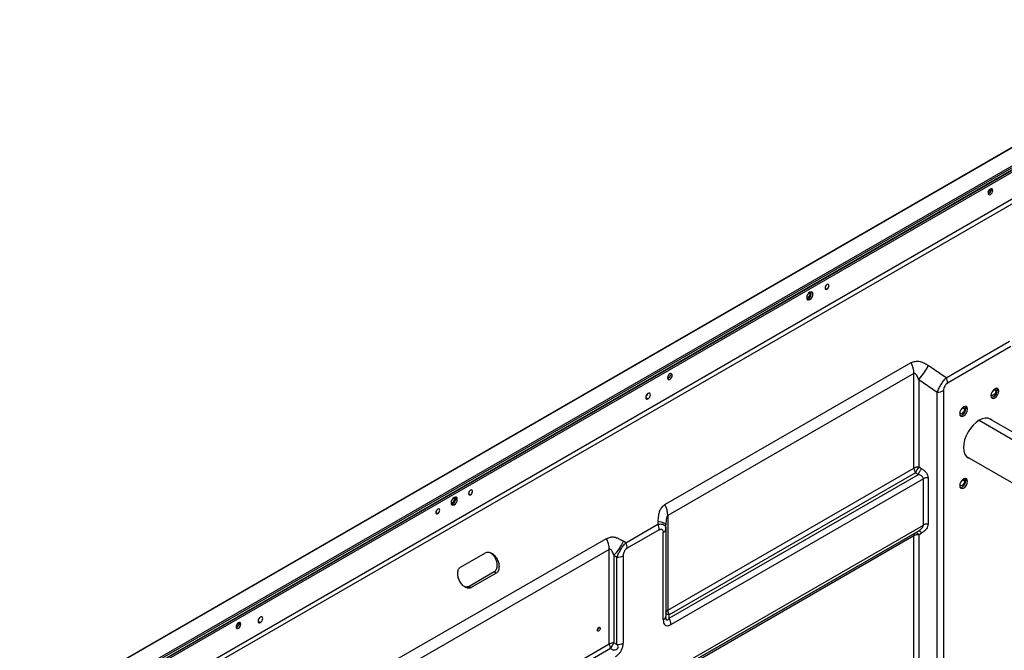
# Model space of a CAD drawing. Header units: millimetres. Extents: x 0 to 1118, y 0 to 864.
# Tile 270 of 304: x 922 to 996, y 712 to 759. Entities that reach past the tile are written whole.
import ezdxf

# ---------------------------------------------------------------- set-up
doc = ezdxf.new("R2010")
doc.units = ezdxf.units.MM

msp = doc.modelspace()

# ---------------------------------------------------------------- linework, layer by layer
at = {"color": 7, "linetype": 'Continuous', "lineweight": 25}
for p, q in [((1037.6025, 773.3956), (868.5709, 675.8158)), ((868.5876, 675.8142), (1037.6191, 773.394)), ((868.7075, 674.1665), (1039.8839, 772.9846)), ((1039.9428, 772.8825), (868.7664, 674.0645)), ((1038.8114, 772.7057), (869.7799, 675.1258)), ((869.8285, 674.8376), (1038.86, 772.4174)), ((869.8388, 675.0238), (1038.8704, 772.6036)), ((869.8388, 674.8605), (1038.8704, 772.4403)), ((870.5953, 673.0832), (1038.1139, 769.7897)), ((1038.1966, 769.4795), (870.678, 672.7731)), ((994.8506, 746.4498), (994.9685, 746.3818)), ((981.0573, 738.2149), (981.1752, 738.1469)), ((991.4558, 732.2479), (996.2288, 735.0033)), ((996.3391, 734.5897), (991.566, 731.8343)), ((970.2493, 722.6708), (988.8126, 733.3872)), ((991.4558, 732.2479), (990.109, 733.1746)), ((989.0332, 732.56), (970.4699, 721.8436)), ((970.6817, 732.4974), (970.7996, 732.4294)), ((989.0332, 725.4185), (989.0332, 732.56)), ((989.3867, 732.122), (990.7891, 731.157)), ((989.3867, 732.122), (989.3867, 725.503)), ((990.7891, 705.9129), (990.7891, 731.157)), ((991.2605, 731.2698), (991.2605, 706.0256)), ((995.4257, 731.2369), (995.3079, 731.3049)), ((993.0687, 729.8762), (992.9509, 729.9443)), ((999.2406, 726.5364), (994.668, 729.1761)), ((994.7862, 729.1079), (994.7332, 729.153)), ((993.0015, 726.2893), (997.5741, 723.6496)), ((993.0541, 726.2444), (993.1196, 726.2211)), ((989.6106, 725.3738), (989.3867, 725.503)), ((970.4699, 714.7021), (989.0332, 725.4185)), ((989.1367, 725.07), (970.5734, 714.3536)), ((970.5734, 714.0952), (989.3606, 724.9407)), ((989.1367, 725.07), (989.3606, 724.9407)), ((989.7403, 724.6156), (970.7115, 713.6305)), ((989.7403, 721.12), (989.7403, 724.6156)), ((990.0938, 724.7001), (990.0938, 721.2045)), ((993.0687, 724.4326), (992.9509, 724.5006)), ((954.2368, 722.7318), (954.3546, 722.6637)), ((970.4699, 721.8436), (970.4699, 714.7021)), ((967.2963, 719.7922), (969.7123, 721.1869)), ((969.7123, 721.3999), (969.7123, 721.1869)), ((970.3143, 721.151), (970.3257, 721.2399)), ((970.3234, 720.8337), (970.3234, 721.117)), ((970.7115, 710.1349), (989.7403, 721.12)), ((969.8226, 720.7734), (967.4066, 719.3786)), ((970.1282, 713.9674), (970.1282, 720.5616)), ((970.3203, 720.7963), (970.3186, 720.8565)), ((970.3234, 720.8337), (970.3234, 714.2395)), ((989.0332, 720.3171), (970.4699, 709.6007)), ((989.3606, 720.6753), (970.5734, 709.8297)), ((970.5734, 709.8296), (989.1367, 720.546)), ((989.0332, 706.638), (989.0332, 720.3171)), ((989.3606, 720.6753), (989.1367, 720.546)), ((989.3606, 720.6753), (989.4314, 720.7243)), ((989.3803, 720.6782), (989.3606, 720.6753)), ((989.3867, 720.4016), (989.6106, 720.5309)), ((989.3867, 720.4016), (989.3867, 706.7226)), ((949.0361, 710.4247), (965.8316, 720.1205)), ((967.2963, 719.7922), (967.128, 719.908)), ((966.0522, 719.2934), (949.2567, 709.5975)), ((954.8398, 717.9541), (956.7254, 719.0427)), ((966.0522, 712.1518), (966.0522, 719.2934)), ((966.4058, 718.8554), (966.6296, 718.7013)), ((966.4058, 718.8554), (966.4058, 712.2364)), ((966.6296, 712.1071), (966.6296, 718.7013)), ((967.101, 718.8141), (967.101, 712.2198)), ((957.3626, 717.586), (955.477, 716.4975)), ((957.5165, 717.4972), (955.6309, 716.4087)), ((957.5165, 717.4972), (957.3626, 717.586)), ((955.477, 716.4975), (955.6309, 716.4087)), ((938.1454, 713.7146), (938.2632, 713.6466)), ((970.3271, 714.1424), (970.3206, 714.208)), ((970.3289, 714.1667), (970.3234, 714.2395)), ((970.5734, 714.0952), (970.5734, 714.3536)), ((949.2567, 702.456), (966.0522, 712.1518)), ((966.6296, 712.1071), (966.4058, 712.2364)), ((966.1558, 711.8034), (949.3602, 702.1075)), ((966.1558, 711.8034), (966.3796, 711.6741))]:
    msp.add_line(p, q, dxfattribs=at)
at = {"color": 8, "linetype": 'Continuous', "lineweight": 25}
for p, q in [((994.7127, 746.4117), (994.7098, 746.4134)), ((994.6738, 746.1436), (994.6149, 746.1777)), ((982.3242, 739.0191), (982.4715, 738.9341)), ((981.2046, 738.5722), (981.0993, 738.633)), ((970.5049, 732.1912), (970.446, 732.2252)), ((968.7961, 730.7488), (968.9729, 730.6468)), ((995.2018, 731.2437), (995.0396, 731.3374)), ((992.8448, 729.883), (992.6825, 729.9767)), ((993.9409, 729.0323), (998.3484, 726.4879)), ((992.8448, 724.4394), (992.6825, 724.5331)), ((955.4447, 723.502), (955.592, 723.4169)), ((954.3841, 723.089), (954.2787, 723.1498)), ((952.9699, 722.0732), (953.1172, 721.9882)), ((938.0074, 713.6765), (938.0046, 713.6781)), ((939.5596, 713.8709), (939.7364, 713.7689)), ((937.9686, 713.4084), (937.9097, 713.4424)), ((965.3678, 713.3296), (965.2558, 713.3942))]:
    msp.add_line(p, q, dxfattribs=at)
at = {"color": 7, "linetype": 'Continuous', "lineweight": 25, "flags": 128}
for points in [[(994.9685, 746.3818), (994.955, 746.4521), (994.9167, 746.4963), (994.8593, 746.5074), (994.7917, 746.4839), (994.724, 746.4293), (994.6667, 746.3519), (994.6284, 746.2636), (994.6149, 746.1777)], [(994.6149, 746.1777), (994.6284, 746.1073), (994.6667, 746.0632), (994.724, 746.0521), (994.7917, 746.0756), (994.8593, 746.1302), (994.9167, 746.2076), (994.955, 746.2959), (994.9685, 746.3818)], [(982.4715, 739.2743), (982.4152, 739.2288), (982.3674, 739.1644), (982.3354, 739.0907), (982.3242, 739.0192), (982.3354, 738.9606), (982.3674, 738.9238), (982.4152, 738.9145), (982.4715, 738.9341)], [(982.4715, 738.9341), (982.5279, 738.9796), (982.5757, 739.0441), (982.6076, 739.1177), (982.6188, 739.1893), (982.6076, 739.2479), (982.5757, 739.2846), (982.5279, 739.2939), (982.4715, 739.2743)], [(981.1752, 738.6913), (981.085, 738.6185), (981.0085, 738.5153), (980.9574, 738.3975), (980.9395, 738.283), (980.9574, 738.1892), (981.0085, 738.1304), (981.085, 738.1156), (981.1752, 738.1469)], [(980.9411, 738.3155), (980.9532, 738.3067), (981.0009, 738.2974), (981.0573, 738.317), (981.1137, 738.3625), (981.1615, 738.427), (981.1934, 738.5006), (981.2046, 738.5722)], [(981.0573, 738.2149), (980.9671, 738.1836), (980.9604, 738.1831)], [(981.2046, 738.5722), (981.1934, 738.6308), (981.1615, 738.6676), (981.1478, 738.6736)], [(981.1752, 738.1469), (981.2654, 738.2197), (981.3418, 738.3228), (981.3929, 738.4406), (981.4109, 738.5552), (981.3929, 738.649), (981.3418, 738.7078), (981.2654, 738.7226), (981.1752, 738.6913)], [(970.7996, 732.4294), (970.7861, 732.4997), (970.7478, 732.5438), (970.6904, 732.555), (970.6228, 732.5315), (970.5551, 732.4769), (970.4978, 732.3995), (970.4595, 732.3112), (970.446, 732.2253)], [(970.446, 732.2253), (970.4595, 732.1549), (970.4978, 732.1108), (970.5551, 732.0997), (970.6228, 732.1232), (970.6904, 732.1778), (970.7478, 732.2551), (970.7861, 732.3435), (970.7996, 732.4294)], [(995.4257, 731.2369), (995.4033, 731.3541), (995.3394, 731.4277), (995.2438, 731.4462), (995.1311, 731.407), (995.0183, 731.3161), (994.9228, 731.1871), (994.8589, 731.0399), (994.8365, 730.8967)], [(995.3079, 731.3049), (995.2854, 731.4222), (995.272, 731.447)], [(968.9729, 731.055), (968.9052, 731.0005), (968.8479, 730.9231), (968.8095, 730.8347), (968.7961, 730.7489), (968.8095, 730.6785), (968.8479, 730.6344), (968.9052, 730.6233), (968.9729, 730.6468)], [(968.8967, 730.9912), (968.8622, 730.9148), (968.8133, 730.8467)], [(968.9729, 730.6468), (969.0405, 730.7014), (969.0979, 730.7787), (969.1362, 730.8671), (969.1496, 730.953), (969.1362, 731.0233), (969.0979, 731.0674), (969.0405, 731.0786), (968.9729, 731.055)], [(994.8365, 730.8967), (994.8589, 730.7795), (994.9228, 730.706), (995.0183, 730.6874), (995.1311, 730.7266), (995.2438, 730.8176), (995.3394, 730.9465), (995.4033, 731.0938), (995.4257, 731.2369)], [(995.2018, 731.2437), (995.1875, 731.1521), (995.1466, 731.0579), (995.0854, 730.9753), (995.0132, 730.9171), (994.9411, 730.892), (994.8799, 730.9039), (994.8398, 730.9494)], [(994.8724, 730.7547), (994.9005, 730.7554), (995.0132, 730.7946), (995.126, 730.8856), (995.2216, 731.0145), (995.2854, 731.1618), (995.3079, 731.3049)], [(995.0871, 731.3778), (995.1466, 731.3658), (995.1875, 731.3187), (995.2018, 731.2437)], [(993.0687, 729.8762), (993.0463, 729.9935), (992.9824, 730.067), (992.8868, 730.0855), (992.7741, 730.0464), (992.6613, 729.9554), (992.5657, 729.8264), (992.5019, 729.6792), (992.4794, 729.536)], [(992.7301, 730.0172), (992.7896, 730.0051), (992.8304, 729.9581), (992.8448, 729.883)], [(992.9509, 729.9443), (992.9284, 730.0615), (992.915, 730.0863)], [(992.4794, 729.536), (992.5019, 729.4188), (992.5657, 729.3453), (992.6613, 729.3267), (992.7741, 729.3659), (992.8868, 729.4569), (992.9824, 729.5858), (993.0463, 729.7331), (993.0687, 729.8762)], [(992.8448, 729.883), (992.8304, 729.7914), (992.7896, 729.6972), (992.7284, 729.6147), (992.6562, 729.5564), (992.5841, 729.5313), (992.5229, 729.5432), (992.4827, 729.5887)], [(992.5153, 729.394), (992.5435, 729.3948), (992.6562, 729.4339), (992.769, 729.5249), (992.8646, 729.6539), (992.9284, 729.8011), (992.9509, 729.9443)], [(994.904, 729.0399), (994.7943, 729.1225), (994.6139, 729.1893), (994.4081, 729.1975), (994.1848, 729.1468), (993.9526, 729.0392), (993.7204, 728.8787), (993.4971, 728.6716), (993.2913, 728.4258), (993.1109, 728.1507), (992.9629, 727.857), (992.8529, 727.5558), (992.7852, 727.2589), (992.7623, 726.9775)], [(992.7623, 726.9775), (992.7852, 726.7226), (992.8529, 726.5038), (992.9629, 726.3297), (993.1109, 726.2069), (993.2375, 726.153)], [(993.0687, 724.4326), (993.0463, 724.5499), (992.9824, 724.6234), (992.8868, 724.6419), (992.7741, 724.6028), (992.6613, 724.5118), (992.5657, 724.3828), (992.5019, 724.2356), (992.4794, 724.0924)], [(992.4794, 724.0924), (992.5019, 723.9752), (992.5657, 723.9017), (992.6613, 723.8831), (992.7741, 723.9223), (992.8868, 724.0133), (992.9824, 724.1422), (993.0463, 724.2895), (993.0687, 724.4326)], [(992.8448, 724.4394), (992.8304, 724.3478), (992.7896, 724.2536), (992.7284, 724.171), (992.6562, 724.1128), (992.5841, 724.0877), (992.5229, 724.0996), (992.4827, 724.1451)], [(992.5153, 723.9504), (992.5435, 723.9511), (992.6562, 723.9903), (992.769, 724.0813), (992.8646, 724.2103), (992.9284, 724.3575), (992.9509, 724.5006)], [(992.7301, 724.5735), (992.7896, 724.5615), (992.8304, 724.5145), (992.8448, 724.4394)], [(992.9509, 724.5006), (992.9284, 724.6179), (992.915, 724.6427)], [(955.592, 723.7571), (955.5357, 723.7116), (955.4879, 723.6472), (955.4559, 723.5736), (955.4447, 723.502), (955.4559, 723.4434), (955.4879, 723.4066), (955.5357, 723.3973), (955.592, 723.4169)], [(955.592, 723.4169), (955.6484, 723.4624), (955.6962, 723.5269), (955.7281, 723.6005), (955.7394, 723.6721), (955.7281, 723.7307), (955.6962, 723.7674), (955.6484, 723.7767), (955.592, 723.7571)], [(954.3546, 723.2081), (954.2644, 723.1353), (954.1879, 723.0322), (954.1368, 722.9144), (954.1189, 722.7998), (954.1368, 722.706), (954.1879, 722.6472), (954.2644, 722.6324), (954.3546, 722.6637)], [(954.1205, 722.8324), (954.1326, 722.8235), (954.1804, 722.8142), (954.2368, 722.8338), (954.2931, 722.8793), (954.3409, 722.9438), (954.3729, 723.0174), (954.3841, 723.089)], [(954.2368, 722.7318), (954.1466, 722.7004), (954.1398, 722.6999)], [(954.3841, 723.089), (954.3729, 723.1476), (954.3409, 723.1844), (954.3272, 723.1904)], [(954.3546, 722.6637), (954.4448, 722.7365), (954.5213, 722.8397), (954.5724, 722.9575), (954.5903, 723.072), (954.5724, 723.1658), (954.5213, 723.2246), (954.4448, 723.2394), (954.3546, 723.2081)], [(953.1172, 722.3284), (953.0608, 722.2829), (953.013, 722.2185), (952.9811, 722.1448), (952.9699, 722.0733), (952.9811, 722.0146), (953.013, 721.9779), (953.0608, 721.9686), (953.1172, 721.9882)], [(953.1172, 721.9882), (953.1735, 722.0337), (953.2213, 722.0982), (953.2533, 722.1718), (953.2645, 722.2434), (953.2533, 722.302), (953.2213, 722.3387), (953.1735, 722.348), (953.1172, 722.3284)], [(970.3234, 721.117), (970.3131, 721.1589), (970.2821, 721.2001), (970.2311, 721.2401), (970.1607, 721.2781), (970.0722, 721.3136), (969.9668, 721.3461), (969.8462, 721.375), (969.7123, 721.3999)], [(989.1367, 720.546), (989.1577, 720.5532), (989.1826, 720.5528), (989.211, 720.5449), (989.2424, 720.5296), (989.2763, 720.5072), (989.312, 720.4781), (989.349, 720.4427), (989.3867, 720.4016)], [(970.5734, 714.3536), (970.5191, 714.3658), (970.4699, 714.3801), (970.4268, 714.3965), (970.3904, 714.4147), (970.3615, 714.4342), (970.3405, 714.4549), (970.3277, 714.4762), (970.3234, 714.498)], [(938.2632, 713.6466), (938.2498, 713.7169), (938.2114, 713.761), (938.1541, 713.7722), (938.0864, 713.7486), (938.0188, 713.694), (937.9614, 713.6167), (937.9231, 713.5283), (937.9097, 713.4424)], [(937.9097, 713.4424), (937.9231, 713.3721), (937.9614, 713.328), (938.0188, 713.3169), (938.0864, 713.3404), (938.1541, 713.395), (938.2114, 713.4723), (938.2498, 713.5607), (938.2632, 713.6466)], [(939.7364, 714.1772), (939.6687, 714.1226), (939.6114, 714.0452), (939.573, 713.9569), (939.5596, 713.871), (939.573, 713.8006), (939.6114, 713.7565), (939.6687, 713.7454), (939.7364, 713.7689)], [(939.6602, 714.1133), (939.6257, 714.0369), (939.5768, 713.9688)], [(939.6529, 714.0932), (939.6378, 714.0721), (939.6015, 714.0273)], [(939.7364, 713.7689), (939.804, 713.8235), (939.8614, 713.9008), (939.8997, 713.9892), (939.9131, 714.0751), (939.8997, 714.1454), (939.8614, 714.1895), (939.804, 714.2007), (939.7364, 714.1772)], [(965.1439, 713.2003), (965.1524, 713.2547), (965.1767, 713.3107), (965.213, 713.3597), (965.2558, 713.3942), (965.2987, 713.4091), (965.335, 713.4021), (965.3593, 713.3741), (965.3678, 713.3296)], [(965.3678, 713.3296), (965.3593, 713.2752), (965.335, 713.2192), (965.2987, 713.1702), (965.2558, 713.1357), (965.213, 713.1208), (965.1767, 713.1278), (965.1524, 713.1558), (965.1439, 713.2003)]]:
    msp.add_lwpolyline(points, dxfattribs=at)
at = {"color": 7, "linetype": 'Continuous', "lineweight": 25}
for centre, radius, start, end in [((994.3148, 746.5551), 0.4229, 318.630942, 341.374434), ((994.4668, 746.4673), 0.3842, 302.605478, 357.394522), ((980.8597, 738.598), 0.431, 297.292341, 16.880286), ((987.1666, 732.5052), 1.8674, 1.680752, 28.182286), ((987.0241, 734.5172), 3.3644, 314.60808, 336.480407), ((970.1459, 732.6027), 0.4229, 318.630701, 341.374677), ((970.2979, 732.5149), 0.3842, 302.605478, 357.394522), ((990.6328, 731.8069), 0.9337, 1.680752, 28.182287), ((990.8083, 732.1188), 0.9619, 268.855903, 298.040239), ((989.3723, 724.7817), 0.7215, 88.855903, 118.040239), ((990.4511, 724.5998), 1.3959, 139.683121, 160.316879), ((989.7542, 725.4431), 0.7214, 181.956499, 211.143728), ((990.0794, 723.9788), 0.7215, 88.855903, 118.040239), ((954.0391, 723.1148), 0.431, 297.292341, 16.880286), ((968.6033, 721.7889), 1.8674, 1.680752, 28.182286), ((968.8893, 720.746), 0.9337, 1.680752, 28.182289), ((990.0794, 720.4832), 0.7215, 88.855903, 118.040239), ((969.9898, 720.867), 0.3353, 294.374659, 354.305199), ((989.2835, 720.3417), 0.2515, 125.698039, 185.620379), ((989.3723, 719.6803), 0.7215, 88.855903, 118.040239), ((964.1856, 719.2386), 1.8674, 1.680752, 28.182286), ((964.0431, 721.2506), 3.3644, 314.60808, 336.480407), ((966.4733, 719.3512), 0.9337, 1.680752, 28.182287), ((966.6488, 719.6631), 0.9619, 268.855903, 298.040239), ((970.5737, 714.4731), 0.2515, 114.374653, 174.305208), ((971.1909, 714.7267), 0.7214, 181.956499, 211.143728), ((937.6095, 713.8198), 0.4229, 318.630897, 341.37448), ((937.7616, 713.7321), 0.3842, 302.605478, 357.394522), ((969.9898, 714.2728), 0.3353, 294.374658, 354.3052), ((969.7502, 713.5977), 0.9619, 1.956498, 31.143729), ((965.0039, 713.4104), 0.2467, 304.615337, 355.39004), ((966.3913, 711.5151), 0.7215, 88.855902, 118.040239), ((966.7732, 712.1765), 0.7214, 181.956498, 211.143728), ((967.4701, 711.3332), 1.3959, 139.683122, 160.316877), ((966.6488, 713.0689), 0.9619, 268.855903, 298.040239)]:
    msp.add_arc(centre, radius, start, end, dxfattribs=at)
for points, knots in [([(988.8126, 733.3872), (988.9116, 733.4242), (989.0983, 733.4941), (989.3659, 733.5077), (989.6042, 733.4404), (989.8403, 733.3279), (990.0123, 733.2298), (990.109, 733.1746)], [0, 0, 0, 0, 0.2424623, 0.4572036, 0.5942966, 0.7719543, 1, 1, 1, 1]), ([(989.3867, 732.122), (989.3435, 732.223), (989.287, 732.3553), (989.1977, 732.4868), (989.1442, 732.5408), (989.0998, 732.5692), (989.0602, 732.5708), (989.0424, 732.5637), (989.0332, 732.56)], [0, 0, 0, 0, 0.5084086, 0.6664034, 0.7880514, 0.9049586, 0.9509298, 1, 1, 1, 1]), ([(990.7891, 731.157), (990.8298, 731.2548), (990.908, 731.4427), (991.0744, 731.7423), (991.2624, 732.0221), (991.3904, 732.1716), (991.4558, 732.2479)], [0, 0, 0, 0, 0.265724, 0.5107362, 0.7502655, 1, 1, 1, 1]), ([(991.566, 731.8343), (991.5237, 731.8037), (991.4621, 731.7591), (991.3915, 731.6708), (991.3328, 731.576), (991.2756, 731.434), (991.2658, 731.3274), (991.2605, 731.2698)], [0, 0, 0, 0, 0.2507601, 0.3645541, 0.4805866, 0.7194298, 1, 1, 1, 1]), ([(989.7403, 724.6156), (989.7313, 724.6531), (989.7158, 724.7178), (989.6535, 724.8144), (989.534, 724.8789), (989.427, 724.917), (989.3606, 724.9407)], [0, 0, 0, 0, 0.2336523, 0.4024619, 0.628715, 1, 1, 1, 1]), ([(989.6106, 725.3738), (989.6864, 725.3233), (989.8245, 725.2313), (989.9803, 725.0672), (990.0705, 724.8888), (990.0859, 724.7644), (990.0938, 724.7001)], [0, 0, 0, 0, 0.2953277, 0.5381788, 0.7617918, 1, 1, 1, 1]), ([(970.2493, 722.6708), (970.1592, 722.5986), (969.9925, 722.4652), (969.8203, 722.1736), (969.738, 721.812), (969.7215, 721.5466), (969.7123, 721.3999)], [0, 0, 0, 0, 0.260101, 0.4809116, 0.7131258, 1, 1, 1, 1]), ([(970.4699, 721.8436), (970.4611, 721.8369), (970.4441, 721.824), (970.4128, 721.7817), (970.3847, 721.7105), (970.3581, 721.6062), (970.3285, 721.4051), (970.3256, 721.2395), (970.3234, 721.117)], [0, 0, 0, 0, 0.049162, 0.0950867, 0.2110851, 0.3376602, 0.5100469, 1, 1, 1, 1]), ([(969.7123, 721.1869), (969.8039, 721.199), (969.9812, 721.2223), (970.1764, 721.1613), (970.3015, 721.0329), (970.316, 720.9014), (970.3234, 720.8337)], [0, 0, 0, 0, 0.2593049, 0.5019847, 0.7437804, 1, 1, 1, 1]), ([(990.0938, 721.2045), (990.0861, 721.1402), (990.0712, 721.016), (989.9811, 720.8382), (989.8245, 720.6746), (989.6866, 720.5819), (989.6106, 720.5309)], [0, 0, 0, 0, 0.2383473, 0.4604983, 0.7027107, 1, 1, 1, 1]), ([(969.8226, 720.7734), (969.8641, 720.7916), (969.9243, 720.818), (969.9936, 720.8116), (970.0525, 720.7855), (970.1139, 720.7127), (970.1232, 720.6147), (970.1282, 720.5616)], [0, 0, 0, 0, 0.2454824, 0.3558764, 0.4709284, 0.7129372, 1, 1, 1, 1]), ([(965.8316, 720.1205), (965.9306, 720.1576), (966.1173, 720.2275), (966.3849, 720.2411), (966.6233, 720.1738), (966.8593, 720.0613), (967.0313, 719.9631), (967.128, 719.908)], [0, 0, 0, 0, 0.2424623, 0.4572036, 0.5942966, 0.7719543, 1, 1, 1, 1]), ([(966.6296, 718.7013), (966.6703, 718.7991), (966.7485, 718.987), (966.915, 719.2866), (967.1029, 719.5664), (967.2309, 719.7159), (967.2963, 719.7922)], [0, 0, 0, 0, 0.265724, 0.5107362, 0.7502655, 1, 1, 1, 1]), ([(956.7254, 719.0427), (956.7578, 719.0579), (956.8226, 719.0885), (956.9349, 719.0941), (957.0541, 719.0681), (957.2194, 718.9929), (957.4214, 718.8285), (957.6021, 718.5478), (957.7258, 718.234), (957.7458, 717.9646), (957.7154, 717.7764), (957.6711, 717.6561), (957.6056, 717.559), (957.5462, 717.5178), (957.5165, 717.4972)], [0, 0, 0, 0, 0.0543175, 0.1084893, 0.1658452, 0.2292151, 0.3586916, 0.4999964, 0.6412403, 0.7707773, 0.8341321, 0.8914819, 0.9456606, 1, 1, 1, 1]), ([(957.0798, 719.0512), (957.1261, 719.0179), (957.2719, 718.9127), (957.4537, 718.6377), (957.5693, 718.3037), (957.5904, 718.037), (957.5605, 717.8624), (957.5129, 717.7418), (957.4479, 717.6461), (957.3905, 717.6057), (957.3626, 717.586)], [0, 0, 0, 0, 0.10225713, 0.32220945, 0.5421098, 0.68914597, 0.77632678, 0.85634718, 0.93040339, 1, 1, 1, 1]), ([(966.4058, 718.8554), (966.3626, 718.9563), (966.306, 719.0887), (966.2168, 719.2202), (966.1632, 719.2742), (966.1188, 719.3026), (966.0792, 719.3041), (966.0614, 719.297), (966.0522, 719.2934)], [0, 0, 0, 0, 0.5084086, 0.6664034, 0.7880514, 0.9049586, 0.9509298, 1, 1, 1, 1]), ([(967.4066, 719.3786), (967.3642, 719.348), (967.3026, 719.3034), (967.2321, 719.2151), (967.1733, 719.1203), (967.1161, 718.9783), (967.1063, 718.8717), (967.101, 718.8141)], [0, 0, 0, 0, 0.2507601, 0.3645541, 0.4805866, 0.7194298, 1, 1, 1, 1]), ([(955.6309, 716.4087), (955.5984, 716.3934), (955.5336, 716.3629), (955.4213, 716.3573), (955.3021, 716.3833), (955.1368, 716.4585), (954.9348, 716.6228), (954.7542, 716.9036), (954.6305, 717.2173), (954.6105, 717.4867), (954.6409, 717.6749), (954.6851, 717.7953), (954.7507, 717.8924), (954.81, 717.9335), (954.8398, 717.9541)], [0, 0, 0, 0, 0.05431752, 0.1084893, 0.1658452, 0.22921514, 0.35869158, 0.49999636, 0.64124026, 0.77077727, 0.83413206, 0.89148194, 0.94566057, 1, 1, 1, 1]), ([(955.477, 716.4975), (955.4462, 716.4832), (955.3827, 716.4537), (955.2713, 716.4489), (955.1835, 716.4605), (955.1358, 716.4829), (955.1267, 716.4872)], [0, 0, 0, 0, 0.2867716, 0.5919849, 0.9218381, 1, 1, 1, 1]), ([(970.1282, 713.9674), (970.1318, 713.8989), (970.1388, 713.7678), (970.2044, 713.6203), (970.3192, 713.5316), (970.495, 713.5237), (970.636, 713.5932), (970.7115, 713.6305)], [0, 0, 0, 0, 0.1964277, 0.3762728, 0.5481734, 0.7578623, 1, 1, 1, 1]), ([(966.5177, 711.2095), (966.5788, 711.2489), (966.6958, 711.3245), (966.8563, 711.493), (966.9906, 711.7031), (967.0854, 711.9608), (967.0955, 712.1295), (967.101, 712.2198)], [0, 0, 0, 0, 0.1964277, 0.3762728, 0.5481735, 0.7578623, 1, 1, 1, 1]), ([(966.6296, 712.1071), (966.6535, 712.0551), (966.6878, 711.9804), (966.6919, 711.8771), (966.6794, 711.8242), (966.6622, 711.7896), (966.6379, 711.7602), (966.598, 711.7279), (966.5106, 711.6863), (966.4334, 711.6791), (966.3796, 711.6741)], [0, 0, 0, 0, 0.2800946, 0.4025533, 0.4591687, 0.5121778, 0.5640136, 0.6198064, 0.7349016, 1, 1, 1, 1])]:
    msp.add_open_spline(points, degree=3, knots=knots, dxfattribs=at)
msp.add_open_spline([(989.3606, 724.9407), (989.3748, 724.9781), (989.4033, 725.0528), (989.4648, 725.1692), (989.535, 725.2807), (989.5854, 725.3427), (989.6106, 725.3738)], degree=3, dxfattribs=at)
at = {"color": 8, "linetype": 'Continuous', "lineweight": 25}
for points, knots in [([(989.4314, 720.7243), (989.4719, 720.7505), (989.5533, 720.8031), (989.6508, 720.8976), (989.716, 721.0021), (989.7314, 721.0771), (989.7403, 721.12)], [0, 0, 0, 0, 0.2623627, 0.5272536, 0.7302206, 1, 1, 1, 1]), ([(989.6106, 720.5309), (989.5854, 720.5581), (989.5349, 720.6126), (989.465, 720.6626), (989.4114, 720.6864), (989.3886, 720.6804), (989.3803, 720.6782)], [0, 0, 0, 0, 0.2800719, 0.5601438, 0.8402157, 1, 1, 1, 1]), ([(970.5734, 714.0952), (970.542, 714.0494), (970.4968, 713.9837), (970.4362, 713.944), (970.4057, 713.9408), (970.3858, 713.9492), (970.3687, 713.9674), (970.3503, 714.0029), (970.332, 714.0681), (970.33, 714.1306), (970.3289, 714.1667)], [0, 0, 0, 0, 0.3141536, 0.4515031, 0.5150028, 0.5744577, 0.6325967, 0.6951738, 0.8242643, 1, 1, 1, 1])]:
    msp.add_open_spline(points, degree=3, knots=knots, dxfattribs=at)

doc.saveas('drawing.dxf')
